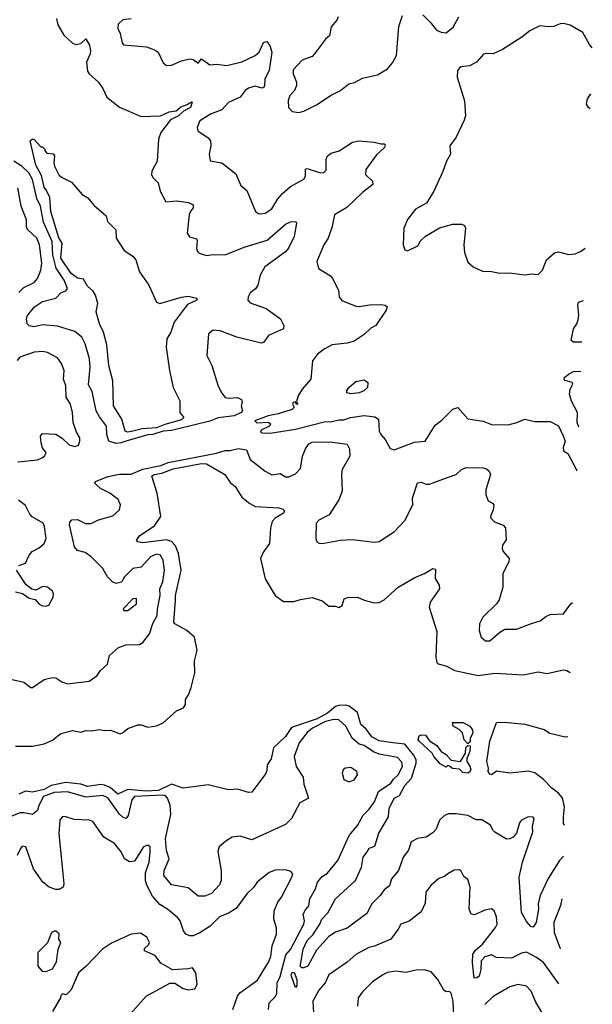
# Model space of a CAD drawing. Extents: x 1552033 to 1694788, y 811965 to 917215.
# Tile 476 of 632: x 1689159 to 1692577, y 849367 to 855238. Entities that reach past the tile are written whole.
import ezdxf

# ---------------------------------------------------------------- set-up
doc = ezdxf.new("R2010")
doc.units = 0

msp = doc.modelspace()

# ---------------------------------------------------------------- linework, layer by layer
at = {"layer": '0CON20XD'}
for points in [[(1689379.2, 855245), (1689387.8, 855207.8), (1689422.7, 855145), (1689475, 855098.6), (1689495, 855090.6), (1689525, 855095.6), (1689555, 855123.3), (1689575.9, 855085), (1689582.5, 855055), (1689580.3, 855035), (1689557.5, 854985), (1689565, 854931.2), (1689574.7, 854914.7), (1689630, 854865), (1689655, 854826.7), (1689680, 854775), (1689755.6, 854715.6), (1689885, 854661.4), (1690000, 854665), (1690051.1, 854688.9), (1690093.3, 854695), (1690121.4, 854718.6), (1690158.6, 854731.4), (1690185, 854748.6), (1690189.2, 854745), (1690179.6, 854715), (1690137.5, 854692.5), (1690107.9, 854665), (1690059.2, 854640.9), (1690002.5, 854565), (1689987.7, 854525), (1689980, 854395), (1689948, 854335), (1689945.8, 854315), (1689955, 854296.2), (1689985.3, 854265.3), (1689998.8, 854215), (1690030.8, 854150.8), (1690095, 854156.9), (1690167.9, 854147.9), (1690195, 854133.3), (1690195.8, 854115), (1690177.2, 854092.8), (1690171.1, 854075), (1690160, 853965), (1690172.1, 853942.1), (1690215, 853931.2), (1690219.5, 853920.5), (1690214.1, 853874.1), (1690220, 853855), (1690231.2, 853845), (1690275, 853832.1), (1690315, 853837.8), (1690385.2, 853834.8), (1690498.3, 853881.7), (1690636.9, 853923.1), (1690745, 854018.6), (1690775, 854032), (1690807.5, 854035), (1690811.2, 854025), (1690797.8, 853945), (1690763.4, 853875), (1690745, 853854.1), (1690622, 853765), (1690594.6, 853715), (1690580.8, 853655), (1690566.3, 853633.7), (1690535, 853610), (1690523.3, 853585), (1690521.9, 853565), (1690535, 853549.4), (1690630, 853515), (1690715.6, 853455), (1690736.2, 853415), (1690733.8, 853395), (1690645, 853354), (1690616.7, 853315), (1690601.2, 853308.8), (1690454.6, 853344.6), (1690355, 853382.9), (1690315, 853386.2), (1690286.1, 853363.9), (1690275.8, 853235), (1690306.6, 853176.6), (1690345, 853053.3), (1690365, 853010), (1690385.8, 852985.8), (1690405, 852981.4), (1690460, 852985), (1690483, 852973), (1690487.1, 852955), (1690481.9, 852935), (1690490, 852905), (1690482.1, 852895), (1690440, 852875), (1690345, 852863.8), (1690295, 852844.2), (1690205, 852821.4), (1690065, 852787.7), (1690015, 852783.3), (1689955, 852764.3), (1689925, 852762.2), (1689787.6, 852722.4), (1689765, 852714.9), (1689735, 852709.9)], [(1689825, 855243.2), (1689775, 855236.7), (1689748.1, 855211.9), (1689745.6, 855185), (1689760, 855155), (1689770.3, 855100.3), (1689778.3, 855088.3), (1689916.4, 855076.4), (1689965, 855058.1), (1689985, 855044), (1690015, 854981.2), (1690035, 854964.2), (1690065, 854965.7), (1690125, 854992.2), (1690175, 855004.3), (1690195, 855000), (1690225, 854977.5), (1690245, 855003.8), (1690295, 854969.5), (1690335, 854972.5), (1690395, 854965.5), (1690485, 854987.3), (1690565.5, 855024.5), (1690589.2, 855045), (1690615, 855101.2), (1690635, 855106.7), (1690653, 855083), (1690664.4, 855044.4), (1690648.8, 854935), (1690623.3, 854885), (1690620.5, 854845), (1690616.3, 854833.7), (1690605, 854830.2), (1690565, 854841.8), (1690525, 854829.6), (1690505.5, 854815), (1690474.7, 854775.3), (1690405, 854744.5), (1690365, 854700.8), (1690297.5, 854675), (1690234, 854635), (1690219.2, 854595), (1690222, 854575), (1690285, 854532.5), (1690297.7, 854515), (1690299.5, 854485), (1690290, 854435), (1690295.8, 854395.8), (1690365, 854383.6), (1690449.6, 854319.6), (1690479.5, 854249.5), (1690515, 854220), (1690566.7, 854095), (1690585, 854081.2), (1690599.5, 854079.5), (1690625, 854084.3), (1690665, 854110), (1690699.7, 854170.3), (1690728.8, 854201.2), (1690775, 854242.5), (1690855, 854287.5), (1690866.1, 854305), (1690865, 854345.6), (1690875, 854350.4), (1690955, 854324.4), (1690975, 854325.8), (1690989.3, 854340.7), (1690988.2, 854405), (1690995.3, 854424.7), (1691018, 854442), (1691066.2, 854455), (1691145, 854508), (1691183.8, 854516.2), (1691275, 854507.5), (1691315, 854496.7), (1691335, 854497.5), (1691341.7, 854491.7), (1691337.5, 854475), (1691288.7, 854431.3), (1691225.7, 854345), (1691224.3, 854315), (1691265.8, 854275), (1691267.5, 854255), (1691205, 854206.9), (1691113, 854117), (1691038.8, 854075), (1691024.2, 854005), (1691000.5, 853935), (1690974.4, 853895), (1690933.8, 853795), (1690943.3, 853755), (1691015, 853710), (1691026.7, 853695), (1691062, 853625), (1691066.7, 853585), (1691082.7, 853562.7), (1691165, 853528.9), (1691185, 853526.9), (1691248.3, 853538.3), (1691315, 853540), (1691340, 853535), (1691352.5, 853525), (1691346.2, 853505), (1691285.6, 853415), (1691255, 853398.1), (1691215, 853360), (1691155, 853321.5), (1691115, 853308.5), (1691025, 853298.9), (1690976.3, 853273.6), (1690937.4, 853242.6), (1690907.2, 853202.8), (1690897.8, 853095), (1690845.7, 853035), (1690822, 852995), (1690811.7, 852961.7), (1690820, 852945), (1690810, 852945), (1690808.3, 852958.3), (1690792.5, 852955), (1690787.5, 852945), (1690797.5, 852925), (1690785.8, 852914.2), (1690702.8, 852887.2), (1690642.5, 852875), (1690563.3, 852845), (1690573.9, 852833.9), (1690645, 852837.5), (1690657, 852827), (1690650, 852815), (1690600.5, 852789.5), (1690597.5, 852777.5), (1690605, 852773.8), (1690655, 852773.1), (1690805, 852795.6), (1690899.6, 852820.4), (1690985, 852842.1), (1691015, 852840.3), (1691065, 852851.6), (1691095, 852851.7), (1691133.3, 852866.7), (1691215, 852878.3), (1691279.3, 852869.3), (1691300.8, 852855), (1691305.7, 852785), (1691315, 852763.8), (1691341.2, 852735), (1691370.5, 852680.5), (1691393.6, 852673.6), (1691515, 852719.2), (1691578.8, 852725), (1691639.3, 852820.7), (1691679.7, 852850.3), (1691744, 852915), (1691774.2, 852925.8), (1691835, 852858.6), (1691925, 852843.3), (1691975, 852823.5), (1692075, 852822.5), (1692127.5, 852835), (1692175, 852856.2), (1692235, 852841.2), (1692325, 852841.2), (1692375, 852816.7), (1692403.6, 852756.4), (1692416, 852725), (1692402.5, 852687.5), (1692405, 852666), (1692430.7, 852650.7), (1692485, 852550), (1692487.5, 852547.5)], [(1691060, 855255), (1691051.4, 855235), (1691017.8, 855195), (1691008.8, 855141.2), (1690985, 855121.2), (1690920, 855035), (1690905, 855019.2), (1690845, 854996.9), (1690791.9, 854938.1), (1690791.1, 854915), (1690811.5, 854865), (1690812.5, 854845), (1690799.5, 854815), (1690771.4, 854785), (1690762, 854755), (1690763.3, 854715), (1690785, 854691.2), (1690825, 854684), (1690855, 854692.5), (1690935, 854732), (1691015, 854786.2), (1691074.2, 854815.8), (1691124.3, 854855.7), (1691157.3, 854862.7), (1691205, 854888.8), (1691295, 854908.8), (1691355, 854943.8), (1691385, 854980), (1691408, 855025), (1691423.3, 855196.7), (1691445, 855262.5)], [(1691565, 855267.5), (1691611.7, 855221.7), (1691647.5, 855175), (1691675, 855162.5), (1691705, 855160), (1691746.4, 855193.6), (1691780, 855255)], [(1692577.4, 855070), (1692560.4, 855090.4), (1692521.2, 855161.2), (1692445, 855204.3), (1692405, 855214.2), (1692385, 855214), (1692345, 855198.1), (1692315.5, 855194.5), (1692265, 855201.9), (1692205, 855172.2), (1692157.4, 855132.6), (1692040.3, 855059.7), (1691985, 855033.3), (1691945, 855036.7), (1691928.3, 855031.7), (1691886.1, 854983.9), (1691845, 854963.3), (1691795, 854957.5), (1691785, 854950), (1691773.3, 854935), (1691770, 854895), (1691813.6, 854753.6), (1691820, 854665), (1691812.3, 854637.7), (1691765, 854537.5), (1691726.2, 854485), (1691730, 854435), (1691706, 854395), (1691685, 854332.5), (1691632, 854215), (1691586.7, 854143.3), (1691522.9, 854107.1), (1691474.5, 854045.5), (1691452.9, 853995), (1691448, 853895), (1691457.5, 853865), (1691475, 853860), (1691535, 853888.8), (1691551.4, 853918.6), (1691582.6, 853947.4), (1691665, 853997.1), (1691745, 854018), (1691798.3, 854018.3), (1691815, 854010), (1691821.2, 853995), (1691811.2, 853895), (1691815, 853850), (1691835, 853792.5), (1691867.1, 853765), (1691925, 853736.9), (1691965, 853738.7), (1692025, 853726.6), (1692085, 853728.1), (1692175, 853716.7), (1692215, 853722.5), (1692255, 853717.5), (1692280, 853745), (1692304.4, 853805.6), (1692352.5, 853847.5), (1692375, 853853.3), (1692435, 853838.6), (1692475, 853841.4), (1692506.7, 853855), (1692535, 853875.9)], [(1692564.6, 854707.1), (1692554.4, 854715), (1692541.8, 854735), (1692548.2, 854765), (1692567.7, 854796.3)], [(1689805, 852778.8), (1689789.1, 852785), (1689769, 852855), (1689719.4, 852935), (1689714.8, 853085), (1689691.7, 853175), (1689678.7, 853298.7), (1689659.7, 853375), (1689635.3, 853425), (1689615.5, 853495), (1689625.8, 853545), (1689610.9, 853595), (1689598.3, 853618.3), (1689565, 853648.9), (1689540, 853690), (1689505, 853696.9), (1689467.6, 853725), (1689405, 853815.8), (1689413.3, 853905), (1689393.3, 853936.7), (1689345.5, 854095), (1689339.1, 854179.1), (1689315.6, 854225.6), (1689305, 854240), (1689289.4, 854309.4), (1689255, 854370), (1689222.5, 854515), (1689235, 854527.5), (1689245, 854522.5), (1689285, 854480), (1689295, 854480), (1689310, 854465), (1689310, 854455), (1689321.7, 854441.7), (1689358.3, 854438.3), (1689367.5, 854425), (1689362.5, 854385), (1689367.5, 854365), (1689393.6, 854313.6), (1689409.3, 854299.3), (1689469.3, 854269.3), (1689532.5, 854195), (1689565.9, 854175.9), (1689602.3, 854132.3), (1689675, 854067.5), (1689684.2, 854034.2), (1689733.8, 853985), (1689734.3, 853934.3), (1689782.4, 853862.4), (1689835, 853828), (1689852, 853805), (1689874.4, 853735), (1689930.8, 853655), (1689975, 853552.5), (1689995, 853545.6), (1690125, 853583.3), (1690165, 853588.8), (1690216.7, 853576.7), (1690217.5, 853565), (1690160.7, 853539.3), (1690135, 853506), (1690080.8, 853435), (1690061.2, 853375), (1690038.5, 853335), (1690033.1, 853285), (1690053.3, 853145), (1690075.5, 853045.5), (1690114.5, 852965), (1690115.6, 852895), (1690139.2, 852865), (1690125, 852851.3), (1690025, 852824.1), (1689975, 852803.9), (1689891.2, 852798.8), (1689835, 852783.5), (1689805, 852778.8)], [(1689735, 852709.9), (1689692, 852725), (1689678.9, 852765), (1689677.1, 852815), (1689635, 852870), (1689616.2, 852905), (1689591.2, 853021.2), (1689569.7, 853059.7), (1689580.9, 853165), (1689576.2, 853215), (1689550.4, 853305), (1689529.5, 853345), (1689487.8, 853377.7), (1689385, 853410), (1689295, 853418.6), (1689245, 853406.2), (1689215, 853412.9), (1689204.3, 853425), (1689200.6, 853455), (1689205, 853473.3), (1689248.1, 853525), (1689295, 853557.5), (1689375, 853576.5), (1689405, 853609.5), (1689435, 853620.8), (1689444.2, 853635), (1689425.2, 853685), (1689377.1, 853757.1), (1689357.6, 853835), (1689353.8, 853915), (1689301.1, 854031.1), (1689282.7, 854125), (1689262.5, 854172.5), (1689235.4, 854285), (1689214.8, 854325), (1689175, 854363.1), (1689124.4, 854394.4)], [(1689155, 853610.7), (1689185, 853641.3), (1689245, 853670), (1689265.8, 853694.2), (1689286, 853745), (1689291.7, 853785), (1689277.3, 853895), (1689260.8, 853935), (1689206.9, 853986.9), (1689200.3, 854000.3), (1689199.5, 854045), (1689167.8, 854125), (1689149.1, 854235)], [(1692514.9, 853314), (1692464.4, 853314.4), (1692451.1, 853325), (1692464.5, 853395), (1692485.4, 853425), (1692492.8, 853447.3), (1692495.9, 853475), (1692490, 853535), (1692495.8, 853554.2), (1692523.8, 853562.5)], [(1689147.8, 852602.2), (1689265, 852614.1), (1689291.1, 852625), (1689306.8, 852635), (1689317.3, 852655), (1689295.8, 852685), (1689287.5, 852715), (1689282.9, 852755), (1689295, 852770), (1689375, 852766.9), (1689412.6, 852742.6), (1689455, 852702.5), (1689488, 852692), (1689509.8, 852700.2), (1689518.9, 852725), (1689518.1, 852745), (1689497.6, 852777.6), (1689478.2, 852835), (1689474.4, 852895), (1689461.9, 852945), (1689437.4, 852987.4), (1689434.6, 853055), (1689421.8, 853095), (1689425.4, 853145), (1689408.2, 853188.2), (1689385, 853221.4), (1689325, 853253.6), (1689295, 853259.6), (1689245, 853256.2), (1689160, 853225), (1689144.4, 853205)], [(1692496.8, 852808), (1692486, 852835), (1692489.4, 852895), (1692453.4, 852963.4), (1692441.9, 853005), (1692445.6, 853035), (1692460.8, 853065), (1692456.2, 853075), (1692415.8, 853085.8), (1692410, 853095), (1692411.1, 853105), (1692434.6, 853125), (1692465, 853139.2), (1692508.8, 853142)], [(1691135, 853006.9), (1691112.9, 853012.9), (1691112, 853025), (1691124.2, 853045), (1691165, 853080.8), (1691215, 853090), (1691237.5, 853075), (1691236.2, 853045), (1691214, 853025), (1691185, 853013.2), (1691135, 853006.9)], [(1689115, 851302.9), (1689185, 851287.5), (1689225, 851255.8), (1689235, 851256), (1689305, 851303.8), (1689355, 851316.2), (1689375, 851313.3), (1689410.5, 851290.5), (1689445, 851278), (1689575, 851294.2), (1689622.7, 851327.3), (1689642.2, 851357.8), (1689682.5, 851395), (1689695, 851446.2), (1689750, 851495), (1689795, 851510), (1689875, 851512), (1689895, 851523.8), (1689933.6, 851576.4), (1689955, 851637.5), (1689980, 851685), (1689982.8, 851722.7), (1689997.5, 851805), (1689996.7, 851845), (1690014.5, 851885), (1690023.1, 851955), (1690016.5, 852015), (1689997.2, 852047.2), (1689975, 852051.1), (1689941.1, 852035), (1689885, 851973.1), (1689835, 851966.2), (1689785.4, 851915), (1689767, 851883), (1689735, 851875.6), (1689715, 851883.5), (1689683.2, 851915), (1689655.5, 851965), (1689585, 852037.3), (1689550.5, 852060.5), (1689503.6, 852073.6), (1689485.8, 852095), (1689457.1, 852225), (1689459.2, 852240.8), (1689470, 852255), (1689505, 852256.7), (1689553.1, 852233.1), (1689585.4, 852234.6), (1689630, 852255), (1689715, 852280), (1689755.8, 852315), (1689760.8, 852345), (1689747.2, 852377.2), (1689698, 852415), (1689642.2, 852442.2), (1689615.4, 852465.4), (1689606.9, 852475), (1689612.7, 852485), (1689685, 852513.2), (1689755, 852527.9), (1689825, 852528.6), (1689895, 852557), (1690001.4, 852578.6), (1690045, 852597.1), (1690335, 852654), (1690385, 852669.8), (1690415, 852669.9), (1690465, 852680.9), (1690512.7, 852672.7), (1690535.8, 852615), (1690625, 852546), (1690665, 852524.2), (1690715, 852531.4), (1690745, 852512.9), (1690765, 852512.9), (1690805, 852530), (1690835, 852562.5), (1690847.5, 852635), (1690865, 852679.2), (1690885, 852708.6), (1690905, 852717.8), (1691011.1, 852721.1), (1691115, 852706.2), (1691128.3, 852678.3), (1691130, 852635), (1691084.5, 852555), (1691080, 852525), (1691083.8, 852426.2), (1691065, 852374.3), (1691006.7, 852285), (1690945, 852253.1), (1690930, 852235), (1690926.2, 852145), (1690933.3, 852125), (1690946.1, 852116.1), (1690965, 852113.8), (1691075, 852134), (1691145, 852137.5), (1691275, 852122), (1691305, 852126), (1691396.7, 852185), (1691457.6, 852252.4), (1691505.7, 852345), (1691503.3, 852385), (1691534.6, 852475.4), (1691555, 852480), (1691585, 852468.6), (1691605, 852468.6), (1691685, 852498), (1691764.2, 852525.8), (1691796.7, 852555), (1691825, 852568), (1691925, 852565.8), (1691945, 852560), (1691960.8, 852545), (1691969.2, 852525), (1691942.2, 852435), (1691941.1, 852405), (1691955, 852368.8), (1691982.5, 852355), (1691988.8, 852345), (1691985.6, 852314.4), (1691968.8, 852275), (1691971.2, 852265), (1691992.7, 852242.7), (1692045, 852223.3), (1692058.3, 852208.3), (1692063.6, 852136.4), (1692042, 852105), (1692038.8, 852085), (1692045.9, 852065.9), (1692081.2, 852025), (1692080, 852005), (1692042.9, 851935), (1692042.9, 851855), (1692020.7, 851779.3), (1692005, 851754.2), (1691924, 851675), (1691904.2, 851635), (1691902, 851595), (1691914, 851555), (1691940, 851535), (1691965, 851534.4), (1692025, 851586.5), (1692055, 851604.2), (1692125, 851604.2), (1692215, 851636.9), (1692266.8, 851653.2), (1692300.3, 851679.7), (1692325, 851690.8), (1692405, 851696), (1692448.9, 851755), (1692459.4, 851762.7)], [(1689135, 850906.5), (1689235, 850906.7), (1689305, 850918.9), (1689355, 850940.9), (1689405, 850980.6), (1689475, 850999.6), (1689525, 850989), (1689555, 851000), (1689586.7, 850996.7), (1689635, 851005.8), (1689665, 850998.6), (1689700.5, 851000.5), (1689759.7, 850980.3), (1689773.8, 850985), (1689805, 851011.4), (1689865, 851033.1), (1689885, 851033.1), (1689925, 851020), (1689975, 851027.5), (1690015, 851045.8), (1690095, 851117.5), (1690138, 851135), (1690148.1, 851155), (1690148.8, 851185), (1690167.5, 851212.5), (1690183.3, 851255), (1690205, 851343.3), (1690203.1, 851415), (1690218, 851478), (1690203.3, 851555), (1690156.3, 851596.3), (1690085.6, 851635), (1690079.5, 851645), (1690089.3, 851775), (1690089.1, 851805), (1690123.7, 851955), (1690106.7, 852055), (1690090.3, 852100.3), (1690065.6, 852125.6), (1690035, 852135.8), (1689895, 852119.1), (1689863.7, 852123.7), (1689855.8, 852135), (1689877, 852163), (1689965, 852219.4), (1690002.1, 852275), (1689980.2, 852415), (1689947.5, 852515), (1689961.9, 852525), (1690006.9, 852533.1), (1690075, 852558.9), (1690245, 852590.9), (1690275, 852589.6), (1690383.3, 852525), (1690415, 852478.6), (1690446, 852455), (1690485, 852391.2), (1690532.7, 852352.7), (1690565, 852335.7), (1690707.1, 852327.1), (1690730, 852320), (1690739.2, 852309.2), (1690734.2, 852295), (1690684.1, 852265.9), (1690666.7, 852245), (1690656.4, 852205), (1690650.8, 852115), (1690613.8, 852065), (1690596, 852025), (1690625, 851903.8), (1690683.3, 851805), (1690735, 851768), (1690795, 851768), (1690835, 851780.8), (1690905, 851791.9), (1690965, 851772), (1691005, 851741.2), (1691045, 851741.4), (1691065, 851733.1), (1691085, 851745.7), (1691095.5, 851784.5), (1691116.6, 851793.4), (1691175, 851794.3), (1691215, 851776.9), (1691275, 851761.4), (1691305, 851762.9), (1691335, 851778), (1691417.5, 851855), (1691518.4, 851911.6), (1691575, 851935.8), (1691625, 851966.2), (1691641.7, 851961.7), (1691638.6, 851905), (1691663.8, 851865), (1691666, 851845), (1691610, 851765), (1691604.2, 851735), (1691649.8, 851589.8), (1691644.2, 851435.8), (1691650, 851405), (1691657.4, 851397.4), (1691702, 851385), (1691756.7, 851356.7), (1691895, 851327.1), (1691995, 851340.5), (1692165, 851332.2), (1692255, 851349.3), (1692305, 851340), (1692405, 851361.4), (1692425, 851358), (1692444.5, 851346)], [(1689155, 851982.5), (1689195, 851997.5), (1689215.6, 852045), (1689233.3, 852066.7), (1689275, 852088.6), (1689305.7, 852115), (1689318.1, 852145), (1689308.1, 852215), (1689299.2, 852235), (1689233.2, 852273.2), (1689219.2, 852289.2), (1689195, 852340.8), (1689152.7, 852372.7)], [(1689135, 851826.7), (1689177, 851817), (1689215, 851788.8), (1689251.2, 851781.2), (1689275, 851753.3), (1689295, 851742.5), (1689315, 851740), (1689333, 851747), (1689360, 851795), (1689361.2, 851815), (1689355, 851830), (1689325, 851853.8), (1689298, 851858), (1689255, 851836.7), (1689231.7, 851841.7), (1689198.3, 851868.3), (1689140, 851955)], [(1689805, 851714.3), (1689855.8, 851755), (1689856.2, 851786.2), (1689835, 851784), (1689776.7, 851725), (1689780, 851715), (1689805, 851714.3)], [(1692405.4, 850250.8), (1692381.1, 850225), (1692313.2, 850116.8), (1692265.7, 850015), (1692253.4, 849965), (1692255.3, 849935), (1692242, 849855), (1692225, 849827.5), (1692210.7, 849830.7), (1692185, 849861.2), (1692155, 849913.3), (1692141.6, 850125), (1692160.3, 850215), (1692221.4, 850395), (1692220, 850425), (1692231.2, 850475), (1692225, 850483.3), (1692195, 850484), (1692154.5, 850465.5), (1692141.7, 850448.3), (1692125, 850387.5), (1692105, 850364.2), (1692085, 850352.5), (1692065, 850351.4), (1691995, 850393.9), (1691982.7, 850405), (1691968.9, 850435), (1691917.2, 850467.2), (1691885, 850466.7), (1691835, 850493.1), (1691765, 850502.7), (1691718, 850502), (1691695, 850493.1), (1691665.4, 850464.6), (1691645, 850412), (1691625, 850388.6), (1691585, 850364), (1691533.6, 850356.4), (1691496.7, 850335), (1691479.4, 850285), (1691448.2, 850245), (1691419.6, 850165), (1691379.2, 850115), (1691366.2, 850073.8), (1691335, 850048.9), (1691310.7, 850015), (1691260.9, 849965), (1691232, 849908), (1691115, 849821.5), (1691045, 849797.8), (1691005, 849770.4), (1690931.3, 849688.7), (1690878.6, 849595), (1690855, 849584.3), (1690842.5, 849585), (1690834, 849594), (1690837.5, 849615), (1690852.4, 849695), (1690875, 849746.7), (1690909.5, 849780.5), (1690950.8, 849845), (1690962.5, 849875), (1690998.6, 849911.4), (1691045, 849995.8), (1691163.3, 850105), (1691199.6, 850185), (1691208.7, 850245), (1691234.2, 850275), (1691245, 850297.7), (1691279.7, 850310.3), (1691302.9, 850387), (1691360.3, 850485), (1691365.5, 850535), (1691394.7, 850595), (1691427.3, 850612.7), (1691458.4, 850671.6), (1691497.1, 850715), (1691526.7, 850805), (1691525.2, 850825), (1691510.2, 850855), (1691457.3, 850917.3), (1691386.7, 850926.7), (1691305, 850937.3), (1691261.9, 850961.9), (1691227, 851007), (1691196.3, 851035), (1691175, 851107.5), (1691125, 851145.2), (1691105, 851150.4), (1691065, 851148.4), (1691045, 851141.6), (1690996.9, 851103.1), (1690935, 851069.1), (1690781.9, 851018.1), (1690745, 850964.6), (1690674.2, 850895.8), (1690659.5, 850830.5), (1690635.6, 850795), (1690635, 850760), (1690627.9, 850742.1), (1690545, 850631.4), (1690525, 850629.5), (1690460.2, 850650.2), (1690405, 850644.7), (1690285, 850676.2), (1690135, 850656), (1690065, 850678.8), (1689988.1, 850641.9), (1689915, 850637.1), (1689805, 850647.5), (1689745, 850618.9), (1689699.2, 850659.2), (1689665, 850674.4), (1689643.3, 850676.7), (1689565, 850665.9), (1689525, 850679), (1689435, 850689.9), (1689347.9, 850672.1), (1689305, 850647.2), (1689235, 850632.2), (1689195, 850638.2), (1689155, 850620.2)], [(1690644.5, 849335), (1690647.8, 849375), (1690685, 849412.2), (1690695, 849430.8), (1690697.1, 849495), (1690715, 849532.9), (1690747.9, 849662.1), (1690776.4, 849693.6), (1690856, 849845), (1690859.7, 849865), (1690852.2, 849905), (1690865, 849930), (1690886.1, 849953.9), (1690891.5, 849995), (1690925.4, 850055), (1690936.2, 850095), (1690965, 850128.2), (1690995, 850146.9), (1691059.2, 850225), (1691125, 850373.5), (1691175, 850433.3), (1691209.1, 850495), (1691245, 850529.5), (1691277.1, 850575), (1691300.4, 850635), (1691374.4, 850685), (1691390.3, 850709.7), (1691418.9, 850735), (1691444.3, 850785), (1691439.8, 850809.8), (1691415, 850837.5), (1691305, 850858.1), (1691271.8, 850871.8), (1691215, 850910.8), (1691185, 850917.7), (1691143.8, 850953.8), (1691106, 851026), (1691065, 851062.5), (1691035.3, 851065.3), (1690985, 851052.3), (1690906.7, 851013.3), (1690875, 850987.5), (1690828, 850925), (1690797.9, 850845), (1690808.8, 850785), (1690851.7, 850721.7), (1690855, 850678.8), (1690883.8, 850595), (1690831.6, 850568.4), (1690781.8, 850475), (1690745, 850438.5), (1690545, 850346.7), (1690475, 850370), (1690427.6, 850362.4), (1690390, 850340), (1690350, 850305), (1690342.9, 850277.1), (1690362.7, 850165), (1690361.2, 850105), (1690351.3, 850078.7), (1690305, 850027.1), (1690265, 850011.5), (1690225, 850012), (1690165, 850061.8), (1690065, 850079.2), (1690020, 850135), (1690021.5, 850165), (1690050.6, 850235), (1690034.8, 850284.8), (1690028.8, 850355), (1690061.7, 850498.3), (1690057.6, 850555), (1690042.6, 850595), (1690029.2, 850609.2), (1690013.3, 850613.3), (1689843.8, 850605), (1689828, 850585), (1689807.7, 850492.3), (1689795, 850474.5), (1689775, 850482.1), (1689755, 850501.1), (1689685, 850597.3), (1689655, 850612.5), (1689555, 850601.7), (1689445, 850634.3), (1689365, 850629.4), (1689300.5, 850605), (1689272.9, 850552.9), (1689265, 850523.2), (1689235, 850499.2), (1689185, 850509.2), (1689162.1, 850507.9), (1689025, 850454.2)], [(1691835, 850920), (1691813, 850943), (1691802.5, 850985), (1691783.3, 851005), (1691746.7, 851025), (1691742.5, 851047.5), (1691806.8, 851046.8), (1691846.7, 851025), (1691860, 851005), (1691863.3, 850985), (1691848.3, 850951.7), (1691847.5, 850932.5), (1691835, 850920)], [(1692412, 850435.2), (1692405.8, 850445.8), (1692404.5, 850485), (1692412.2, 850545), (1692398.5, 850598.5), (1692376.2, 850626.2), (1692336, 850655), (1692285, 850708), (1692235, 850746.2), (1692195, 850757.5), (1692085, 850744.6), (1692005, 850756), (1691975.4, 850734.6), (1691965, 850739.5), (1691956.4, 850755), (1691957.5, 850775), (1691946.9, 850815), (1691965.8, 850935), (1692005, 851047.5), (1692055, 851050), (1692175, 851036.2), (1692290, 851005), (1692324.2, 850984.2), (1692415, 850961.2), (1692430.9, 850963.7)], [(1691835, 850744.3), (1691805, 850748.8), (1691785, 850768.8), (1691743.1, 850773.1), (1691725, 850787.5), (1691715, 850790), (1691705, 850780), (1691670, 850800), (1691631.2, 850845), (1691621.2, 850865), (1691544.2, 850935), (1691537.5, 850945), (1691542.9, 850967.1), (1691555.9, 850974.1), (1691580.7, 850970.7), (1691605, 850937.5), (1691649.5, 850909.5), (1691675, 850874), (1691705.9, 850855.9), (1691735, 850823.3), (1691790, 850815), (1691820, 850865), (1691821.7, 850898.3), (1691835, 850910), (1691848.3, 850908.3), (1691846.7, 850875), (1691828.3, 850831.7), (1691827.5, 850815), (1691846.3, 850786.3), (1691851.4, 850765), (1691845, 850750), (1691835, 850744.3)], [(1691125, 850694.2), (1691156.2, 850705), (1691176.7, 850735), (1691172.5, 850755), (1691135, 850778), (1691102.5, 850775), (1691090, 850765), (1691083.8, 850745), (1691095, 850707.5), (1691125, 850694.2)], [(1690431.9, 849335), (1690459.5, 849415), (1690472.9, 849435), (1690579.2, 849510.8), (1690645, 849617.5), (1690658.2, 849651.8), (1690666.9, 849715), (1690691.5, 849785), (1690692.1, 849822.1), (1690675.8, 849875), (1690679.2, 849925), (1690699.4, 849975), (1690721.9, 850005), (1690784.3, 850125), (1690788.8, 850145), (1690778.3, 850158.3), (1690745, 850168.8), (1690685, 850166.2), (1690647.7, 850152.3), (1690576.2, 850095), (1690555, 850063.8), (1690514.3, 850025), (1690451.3, 849938.7), (1690405, 849910), (1690352, 849888), (1690296.6, 849833.4), (1690235, 849793.3), (1690195, 849774.5), (1690175, 849774.5), (1690150.8, 849785), (1690137.5, 849805), (1690116.9, 849865), (1690101.4, 849885), (1690040.8, 849935), (1689995, 849962.3), (1689951.3, 850011.3), (1689917.6, 850077.6), (1689910.3, 850105), (1689910, 850150), (1689931.8, 850215), (1689938.9, 850275), (1689937.5, 850305), (1689925, 850316.2), (1689898, 850305), (1689845, 850220), (1689815, 850216.7), (1689785.7, 850235), (1689765, 850275.8), (1689726, 850325), (1689662.4, 850362.4), (1689596.2, 850456.2), (1689573.8, 850463.8), (1689485, 850468.2), (1689435, 850485.6), (1689415, 850485.8), (1689398.6, 850465), (1689392.3, 850385), (1689415.3, 850165.3), (1689422.5, 850085), (1689418, 850065), (1689395, 850052), (1689375, 850052), (1689335, 850064.3), (1689297.5, 850095), (1689242.5, 850175), (1689196.2, 850305), (1689175, 850308.8), (1689165, 850296.7), (1689144.2, 850255)], [(1692378.1, 849488.6), (1692285.4, 849615.4), (1692245, 849646.7), (1692185, 849676.9), (1692155, 849671.6), (1692095, 849641.3), (1692005.9, 849645.9), (1691975, 849660.8), (1691935, 849650.2), (1691912.9, 849625), (1691911, 849575), (1691902.2, 849535), (1691888.9, 849525), (1691872.4, 849522.4), (1691862.2, 849615), (1691864.4, 849665), (1691880.8, 849689.3), (1691922.2, 849725), (1692000.4, 849825), (1692009.6, 849845), (1692005, 849887.5), (1691991.2, 849925), (1691975, 849936), (1691935, 849928.6), (1691875, 849900.8), (1691854.3, 849904.3), (1691841.4, 849935), (1691848.2, 850065), (1691835, 850110), (1691809.7, 850129.7), (1691795, 850161.2), (1691785, 850169.2), (1691752.6, 850167.4), (1691714.2, 850145), (1691695, 850129.4), (1691662.1, 850117.9), (1691612.5, 850075), (1691583.6, 850035), (1691580.6, 849969.4), (1691555, 849918.8), (1691485, 849862), (1691433.8, 849845), (1691419.2, 849815), (1691375.4, 849754.6), (1691276.8, 849713.2), (1691244.2, 849705.8), (1691166.5, 849663.5), (1691115, 849617.3), (1691005, 849542), (1690983.1, 849495), (1690945, 849450.8), (1690910, 849385), (1690923.7, 849153.6)], [(1692396.2, 849995.3), (1692387.5, 849955), (1692347.3, 849855), (1692350.3, 849795), (1692384.1, 849705), (1692385.6, 849698.3)], [(1689315, 849563.3), (1689355, 849577.5), (1689379.1, 849620.9), (1689388.6, 849695), (1689404.6, 849734.6), (1689392.9, 849755), (1689395, 849787.5), (1689375, 849802), (1689365, 849803.8), (1689350, 849795), (1689325, 849733.3), (1689267.5, 849675), (1689266.7, 849595), (1689294.2, 849564.2), (1689315, 849563.3)], [(1689819.8, 849310.2), (1689914.4, 849415.6), (1690055, 849493.3), (1690085, 849493.3), (1690135, 849462), (1690165, 849453.8), (1690205, 849460), (1690218.8, 849485), (1690210, 849555), (1690190, 849585), (1690165, 849577.5), (1690072.3, 849572.3), (1690001.1, 849611.1), (1689967.8, 849657.8), (1689904.2, 849685), (1689905, 849698.8), (1689929.1, 849720.9), (1689934.2, 849735), (1689917.6, 849767.6), (1689880.5, 849790.5), (1689825, 849784), (1689707.9, 849732.1), (1689654, 849695), (1689556.6, 849593.4), (1689510, 849555), (1689466.1, 849453.9), (1689437, 849423), (1689415, 849430), (1689405, 849420), (1689402.5, 849405), (1689355.8, 849324.2)], [(1690805, 849466.2), (1690780.8, 849535), (1690779.5, 849545), (1690787.7, 849557.7), (1690797, 849557), (1690813.5, 849515), (1690812.7, 849477.3), (1690805, 849466.2)], [(1691750, 849285), (1691747.5, 849385), (1691734, 849434), (1691725, 849443.3), (1691705, 849442), (1691690.3, 849450.3), (1691654.4, 849514.4), (1691615, 849561.2), (1691575, 849572.9), (1691525, 849570), (1691465, 849555.8), (1691405, 849564.5), (1691355, 849556.8), (1691326.7, 849543.3), (1691265, 849500), (1691205, 849441.4), (1691180.6, 849405), (1691175.6, 849355)], [(1692291.9, 849291.9), (1692240.1, 849380.1), (1692213.1, 849445), (1692185, 849474.3), (1692135, 849484.4), (1692085, 849470.8), (1691986.4, 849413.6), (1691935.7, 849365)]]:
    msp.add_lwpolyline(points, dxfattribs=at)

doc.saveas('drawing.dxf')
